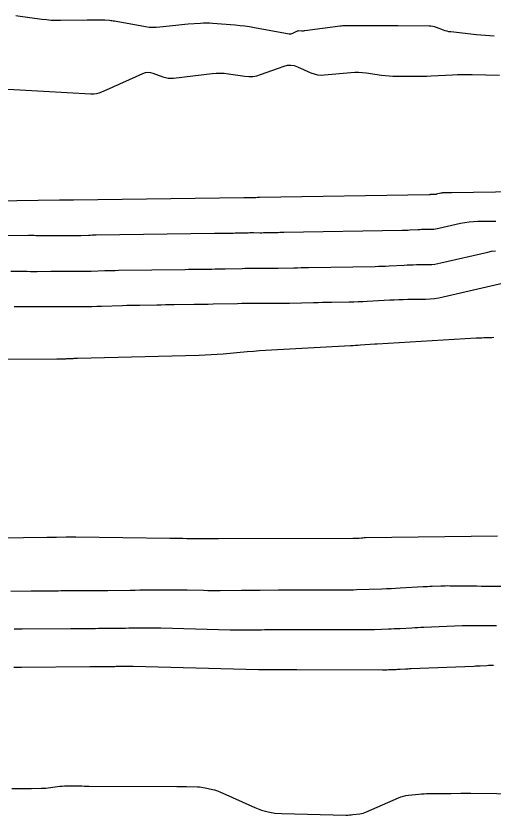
# Model space of a CAD drawing. Extents: x 1768942 to 1774819, y 723037 to 732099.
# Drawn here: x 1771683.9 to 1771733.4, y 731859.1 to 731942 of the extents above; entities that cross this region are included whole.
import ezdxf

# ---------------------------------------------------------------- set-up
doc = ezdxf.new("R2010")
doc.units = 0
doc.layers.add('R_Contours', color=7, linetype='Continuous')

msp = doc.modelspace()

# ---------------------------------------------------------------- linework, layer by layer
at = {"layer": 'R_Contours'}
for points in [[(1771733.541, 731939.954), (1771733.08, 731939.972), (1771732.62, 731940), (1771732.161, 731940.038), (1771731.703, 731940.085), (1771729.032, 731940.385), (1771728.838, 731940.413), (1771728.646, 731940.453), (1771728.458, 731940.506), (1771728.273, 731940.571), (1771727.537, 731940.854), (1771727.352, 731940.916), (1771727.163, 731940.961), (1771726.971, 731940.988), (1771726.776, 731940.999), (1771723.529, 731941.026), (1771723.395, 731941.027), (1771723.262, 731941.028), (1771723.128, 731941.029), (1771722.995, 731941.029), (1771722.461, 731941.031), (1771722.328, 731941.031), (1771722.194, 731941.031), (1771722.061, 731941.031), (1771721.927, 731941.031), (1771718.973, 731941.031), (1771718.853, 731941.031), (1771718.732, 731941.03), (1771718.612, 731941.029), (1771718.492, 731941.027), (1771718.011, 731941.017), (1771717.891, 731941.013), (1771717.771, 731941.006), (1771717.651, 731940.995), (1771717.532, 731940.981), (1771713.867, 731940.495), (1771713.787, 731940.486), (1771713.706, 731940.48), (1771713.626, 731940.477), (1771713.545, 731940.478), (1771713.222, 731940.484), (1771713.142, 731940.481), (1771713.065, 731940.468), (1771712.99, 731940.445), (1771712.917, 731940.412), (1771712.569, 731940.225), (1771712.486, 731940.189), (1771712.401, 731940.168), (1771712.313, 731940.162), (1771712.223, 731940.171), (1771708.622, 731940.819), (1771708.129, 731940.902), (1771707.635, 731940.972), (1771707.139, 731941.031), (1771706.642, 731941.077), (1771704.292, 731941.268), (1771703.972, 731941.288), (1771703.653, 731941.296), (1771703.333, 731941.292), (1771703.013, 731941.276), (1771701.734, 731941.186), (1771701.414, 731941.162), (1771701.095, 731941.134), (1771700.776, 731941.101), (1771700.458, 731941.065), (1771698.818, 731940.867), (1771698.439, 731940.835), (1771698.061, 731940.832), (1771697.684, 731940.858), (1771697.308, 731940.911), (1771694.082, 731941.496), (1771693.957, 731941.517), (1771693.833, 731941.535), (1771693.708, 731941.55), (1771693.582, 731941.563), (1771693.08, 731941.607), (1771692.954, 731941.617), (1771692.828, 731941.623), (1771692.703, 731941.625), (1771692.577, 731941.624), (1771691.889, 731941.61), (1771691.732, 731941.607), (1771691.576, 731941.604), (1771691.419, 731941.602), (1771691.262, 731941.6), (1771688.49, 731941.566), (1771688.004, 731941.569), (1771687.519, 731941.59), (1771687.035, 731941.629), (1771686.552, 731941.685), (1771684.062, 731942.022), (1771683.86, 731942.042)], [(1771681.771, 731934.501), (1771691.65, 731933.948), (1771691.946, 731933.949), (1771692.236, 731933.985), (1771692.519, 731934.056), (1771692.795, 731934.163), (1771693.887, 731934.659), (1771694.16, 731934.783), (1771694.433, 731934.906), (1771694.707, 731935.029), (1771694.98, 731935.152), (1771697.046, 731936.075), (1771697.302, 731936.163), (1771697.56, 731936.198), (1771697.82, 731936.18), (1771698.082, 731936.11), (1771699.133, 731935.724), (1771699.398, 731935.644), (1771699.666, 731935.596), (1771699.939, 731935.581), (1771700.215, 731935.597), (1771704.227, 731936.076), (1771704.652, 731936.112), (1771705.077, 731936.12), (1771705.501, 731936.099), (1771705.924, 731936.049), (1771707.618, 731935.793), (1771708.039, 731935.755), (1771708.455, 731935.77), (1771708.866, 731935.837), (1771709.271, 731935.956), (1771711.715, 731936.836), (1771712.068, 731936.928), (1771712.419, 731936.95), (1771712.767, 731936.9), (1771713.112, 731936.78), (1771714.486, 731936.157), (1771714.834, 731936.025), (1771715.189, 731935.941), (1771715.553, 731935.904), (1771715.925, 731935.916), (1771718.658, 731936.17), (1771719.054, 731936.195), (1771719.45, 731936.198), (1771719.846, 731936.177), (1771720.241, 731936.134), (1771721.819, 731935.915), (1771722.214, 731935.866), (1771722.61, 731935.831), (1771723.007, 731935.808), (1771723.405, 731935.799), (1771725.23, 731935.784), (1771725.666, 731935.784), (1771726.103, 731935.79), (1771726.54, 731935.803), (1771726.976, 731935.822), (1771729.197, 731935.935), (1771729.712, 731935.956), (1771730.228, 731935.968), (1771730.744, 731935.97), (1771731.26, 731935.961), (1771734.073, 731935.89)], [(1771745.138, 731923.936), (1771729.112, 731923.681), (1771729.019, 731923.679), (1771728.925, 731923.678), (1771728.832, 731923.678), (1771728.738, 731923.678), (1771728.357, 731923.677), (1771728.267, 731923.675), (1771728.177, 731923.667), (1771728.088, 731923.654), (1771728, 731923.636), (1771727.542, 731923.529), (1771727.507, 731923.522), (1771727.472, 731923.516), (1771727.436, 731923.513), (1771727.4, 731923.512), (1771727.256, 731923.51), (1771727.22, 731923.509), (1771727.184, 731923.508), (1771727.148, 731923.507), (1771727.113, 731923.505), (1771726.94, 731923.496), (1771726.899, 731923.494), (1771726.858, 731923.492), (1771726.818, 731923.491), (1771726.777, 731923.49), (1771709.159, 731923.188), (1771709.111, 731923.187), (1771709.063, 731923.186), (1771709.015, 731923.185), (1771708.968, 731923.184), (1771708.761, 731923.179), (1771708.721, 731923.178), (1771708.681, 731923.177), (1771708.642, 731923.177), (1771708.602, 731923.177), (1771708.443, 731923.178), (1771708.403, 731923.178), (1771708.363, 731923.178), (1771708.324, 731923.177), (1771708.284, 731923.176), (1771708.059, 731923.171), (1771708.016, 731923.17), (1771707.972, 731923.169), (1771707.928, 731923.168), (1771707.885, 731923.168), (1771707.666, 731923.165), (1771707.579, 731923.164), (1771707.535, 731923.163), (1771689.848, 731922.919), (1771689.806, 731922.918), (1771689.765, 731922.917), (1771689.723, 731922.916), (1771689.682, 731922.915), (1771689.515, 731922.909), (1771689.474, 731922.908), (1771689.433, 731922.907), (1771689.392, 731922.906), (1771689.351, 731922.906), (1771689.187, 731922.907), (1771689.146, 731922.907), (1771689.105, 731922.907), (1771689.064, 731922.907), (1771689.023, 731922.907), (1771688.856, 731922.906), (1771688.816, 731922.906), (1771688.776, 731922.906), (1771688.736, 731922.906), (1771688.696, 731922.907), (1771688.536, 731922.909), (1771688.496, 731922.91), (1771688.456, 731922.91), (1771688.416, 731922.91), (1771688.376, 731922.91), (1771670.572, 731922.663)], [(1771733.714, 731920.704), (1771731.821, 731920.702), (1771731.374, 731920.689), (1771730.929, 731920.65), (1771730.488, 731920.586), (1771730.05, 731920.497), (1771727.776, 731919.965), (1771727.601, 731919.93), (1771727.426, 731919.903), (1771727.249, 731919.887), (1771727.07, 731919.88), (1771726.355, 731919.871), (1771726.176, 731919.868), (1771725.998, 731919.863), (1771725.819, 731919.856), (1771725.64, 731919.847), (1771724.783, 731919.8), (1771724.58, 731919.79), (1771724.378, 731919.782), (1771724.175, 731919.776), (1771723.973, 731919.771), (1771711.699, 731919.561), (1771711.487, 731919.557), (1771711.275, 731919.553), (1771711.063, 731919.548), (1771710.852, 731919.543), (1771709.933, 731919.521), (1771709.756, 731919.517), (1771709.58, 731919.515), (1771709.403, 731919.513), (1771709.227, 731919.514), (1771708.521, 731919.517), (1771708.344, 731919.517), (1771708.168, 731919.516), (1771707.991, 731919.514), (1771707.815, 731919.51), (1771706.818, 731919.486), (1771706.624, 731919.482), (1771706.43, 731919.478), (1771706.236, 731919.475), (1771706.042, 731919.472), (1771705.266, 731919.462), (1771705.072, 731919.459), (1771704.878, 731919.457), (1771704.684, 731919.454), (1771704.49, 731919.452), (1771692.181, 731919.281), (1771691.983, 731919.278), (1771691.786, 731919.274), (1771691.589, 731919.269), (1771691.391, 731919.262), (1771690.597, 731919.234), (1771690.402, 731919.228), (1771690.207, 731919.225), (1771690.012, 731919.223), (1771689.817, 731919.222), (1771689.037, 731919.226), (1771688.842, 731919.227), (1771688.647, 731919.227), (1771688.452, 731919.227), (1771688.257, 731919.226), (1771687.46, 731919.221), (1771687.269, 731919.22), (1771687.079, 731919.22), (1771686.889, 731919.222), (1771686.699, 731919.224), (1771685.938, 731919.237), (1771685.747, 731919.239), (1771685.557, 731919.24), (1771685.367, 731919.24), (1771685.176, 731919.238), (1771672.799, 731919.066)], [(1771683.339, 731915.565), (1771684.701, 731915.542), (1771685.042, 731915.538), (1771685.382, 731915.535), (1771685.723, 731915.534), (1771686.064, 731915.535), (1771687.491, 731915.544), (1771687.84, 731915.546), (1771688.189, 731915.547), (1771688.538, 731915.546), (1771688.887, 731915.545), (1771690.283, 731915.539), (1771690.632, 731915.539), (1771690.981, 731915.542), (1771691.33, 731915.549), (1771691.679, 731915.56), (1771693.101, 731915.61), (1771693.454, 731915.621), (1771693.807, 731915.631), (1771694.161, 731915.638), (1771694.514, 731915.644), (1771701.444, 731915.74), (1771701.789, 731915.745), (1771702.133, 731915.749), (1771702.477, 731915.754), (1771702.822, 731915.758), (1771704.199, 731915.776), (1771704.543, 731915.781), (1771704.888, 731915.787), (1771705.232, 731915.794), (1771705.576, 731915.801), (1771707.346, 731915.844), (1771707.659, 731915.85), (1771707.972, 731915.855), (1771708.286, 731915.856), (1771708.599, 731915.856), (1771709.852, 731915.85), (1771710.165, 731915.85), (1771710.478, 731915.852), (1771710.792, 731915.856), (1771711.105, 731915.863), (1771712.735, 731915.903), (1771713.112, 731915.912), (1771713.488, 731915.92), (1771713.864, 731915.927), (1771714.24, 731915.934), (1771721.168, 731916.053), (1771721.533, 731916.061), (1771721.897, 731916.072), (1771722.262, 731916.087), (1771722.626, 731916.105), (1771724.168, 731916.19), (1771724.489, 731916.206), (1771724.811, 731916.218), (1771725.132, 731916.227), (1771725.454, 731916.233), (1771726.74, 731916.248), (1771727.061, 731916.26), (1771727.379, 731916.29), (1771727.696, 731916.337), (1771728.01, 731916.402), (1771732.869, 731917.538), (1771733.271, 731917.62), (1771733.676, 731917.678)], [(1771736.338, 731914.73), (1771728.243, 731912.838), (1771727.79, 731912.745), (1771727.333, 731912.677), (1771726.873, 731912.634), (1771726.41, 731912.616), (1771724.552, 731912.594), (1771724.088, 731912.586), (1771723.624, 731912.573), (1771723.16, 731912.555), (1771722.696, 731912.532), (1771720.345, 731912.403), (1771719.881, 731912.38), (1771719.417, 731912.361), (1771718.952, 731912.347), (1771718.488, 731912.336), (1771716.629, 731912.305), (1771716.165, 731912.296), (1771715.7, 731912.287), (1771715.235, 731912.277), (1771714.771, 731912.266), (1771712.277, 731912.204), (1771711.827, 731912.195), (1771711.377, 731912.189), (1771710.927, 731912.186), (1771710.477, 731912.187), (1771708.677, 731912.195), (1771708.227, 731912.196), (1771707.777, 731912.193), (1771707.327, 731912.187), (1771706.877, 731912.178), (1771704.335, 731912.117), (1771703.84, 731912.105), (1771703.345, 731912.096), (1771702.851, 731912.087), (1771702.356, 731912.08), (1771700.278, 731912.053), (1771699.833, 731912.048), (1771699.388, 731912.042), (1771698.943, 731912.036), (1771698.498, 731912.03), (1771696.718, 731912.005), (1771696.273, 731911.998), (1771695.828, 731911.988), (1771695.384, 731911.976), (1771694.939, 731911.962), (1771692.76, 731911.885), (1771692.258, 731911.87), (1771691.755, 731911.86), (1771691.252, 731911.855), (1771690.749, 731911.855), (1771688.737, 731911.864), (1771688.233, 731911.866), (1771687.73, 731911.866), (1771687.227, 731911.865), (1771686.724, 731911.863), (1771684.668, 731911.85), (1771684.177, 731911.848), (1771683.686, 731911.849)], [(1771676.072, 731906.375), (1771688.097, 731906.466), (1771688.203, 731906.466), (1771688.309, 731906.467), (1771688.415, 731906.467), (1771688.521, 731906.468), (1771688.944, 731906.468), (1771689.05, 731906.469), (1771689.156, 731906.471), (1771689.262, 731906.475), (1771689.367, 731906.48), (1771689.809, 731906.503), (1771689.918, 731906.509), (1771690.027, 731906.513), (1771690.136, 731906.517), (1771690.245, 731906.52), (1771702.898, 731906.846), (1771703.524, 731906.867), (1771704.149, 731906.898), (1771704.774, 731906.937), (1771705.398, 731906.987), (1771707.894, 731907.203), (1771708.518, 731907.255), (1771709.143, 731907.301), (1771709.767, 731907.343), (1771710.393, 731907.38), (1771718.619, 731907.828), (1771718.876, 731907.842), (1771719.132, 731907.858), (1771719.388, 731907.876), (1771719.644, 731907.895), (1771721.14, 731908.01), (1771721.199, 731908.014), (1771721.297, 731908.021), (1771721.317, 731908.023), (1771721.337, 731908.024), (1771721.356, 731908.025), (1771721.376, 731908.026), (1771731.651, 731908.615), (1771731.855, 731908.626), (1771732.058, 731908.636), (1771732.261, 731908.645), (1771732.465, 731908.652), (1771733.279, 731908.682), (1771733.482, 731908.691)], [(1771733.862, 731888.029), (1771720.167, 731887.865), (1771720.131, 731887.864), (1771720.096, 731887.862), (1771720.06, 731887.86), (1771720.025, 731887.857), (1771719.882, 731887.844), (1771719.847, 731887.841), (1771719.811, 731887.838), (1771719.776, 731887.836), (1771719.74, 731887.833), (1771719.5, 731887.818), (1771719.448, 731887.815), (1771719.397, 731887.813), (1771719.345, 731887.812), (1771719.293, 731887.812), (1771719.074, 731887.812), (1771719.02, 731887.813), (1771718.967, 731887.813), (1771718.913, 731887.812), (1771718.859, 731887.812), (1771704.904, 731887.764), (1771704.839, 731887.764), (1771704.73, 731887.763), (1771704.708, 731887.763), (1771704.686, 731887.763), (1771704.664, 731887.763), (1771704.643, 731887.762), (1771704.548, 731887.76), (1771704.525, 731887.76), (1771704.502, 731887.759), (1771704.479, 731887.759), (1771704.457, 731887.759), (1771704.365, 731887.759), (1771704.342, 731887.758), (1771704.319, 731887.758), (1771704.296, 731887.759), (1771704.273, 731887.759), (1771701.628, 731887.781), (1771701.18, 731887.785), (1771700.731, 731887.79), (1771700.283, 731887.795), (1771699.834, 731887.8), (1771690.076, 731887.927), (1771689.826, 731887.929), (1771689.576, 731887.929), (1771689.326, 731887.928), (1771689.076, 731887.924), (1771688.076, 731887.906), (1771687.826, 731887.902), (1771687.576, 731887.898), (1771687.326, 731887.894), (1771687.076, 731887.891), (1771677.388, 731887.769)], [(1771683.337, 731882.346), (1771685.444, 731882.363), (1771685.754, 731882.365), (1771686.065, 731882.368), (1771686.375, 731882.37), (1771686.685, 731882.373), (1771687.925, 731882.383), (1771688.236, 731882.385), (1771688.546, 731882.387), (1771688.856, 731882.389), (1771689.166, 731882.39), (1771691.457, 731882.4), (1771691.942, 731882.403), (1771692.428, 731882.407), (1771692.913, 731882.411), (1771693.398, 731882.417), (1771695.725, 731882.446), (1771696.229, 731882.452), (1771696.734, 731882.458), (1771697.238, 731882.463), (1771697.743, 731882.467), (1771699.911, 731882.485), (1771700.341, 731882.487), (1771700.77, 731882.485), (1771701.2, 731882.479), (1771701.629, 731882.469), (1771703.347, 731882.424), (1771703.777, 731882.415), (1771704.206, 731882.409), (1771704.636, 731882.408), (1771705.066, 731882.41), (1771707.305, 731882.434), (1771707.782, 731882.438), (1771708.259, 731882.443), (1771708.737, 731882.447), (1771709.214, 731882.45), (1771711.124, 731882.463), (1771711.601, 731882.466), (1771712.079, 731882.469), (1771712.556, 731882.47), (1771713.033, 731882.472), (1771715.647, 731882.477), (1771715.946, 731882.477), (1771716.244, 731882.477), (1771716.542, 731882.477), (1771716.841, 731882.476), (1771718.034, 731882.472), (1771718.332, 731882.473), (1771718.63, 731882.476), (1771718.929, 731882.483), (1771719.227, 731882.492), (1771721.879, 731882.589), (1771722.353, 731882.608), (1771722.827, 731882.628), (1771723.3, 731882.651), (1771723.774, 731882.676), (1771726.155, 731882.808), (1771726.385, 731882.82), (1771726.615, 731882.832), (1771726.846, 731882.842), (1771727.076, 731882.852), (1771727.996, 731882.89), (1771728.226, 731882.898), (1771728.457, 731882.903), (1771728.687, 731882.905), (1771728.917, 731882.903), (1771731.268, 731882.876), (1771731.737, 731882.871), (1771732.206, 731882.867), (1771732.674, 731882.865), (1771733.143, 731882.864), (1771735.645, 731882.86)], [(1771733.763, 731878.725), (1771732.868, 731878.727), (1771732.645, 731878.727), (1771732.422, 731878.728), (1771732.199, 731878.73), (1771731.976, 731878.732), (1771731.083, 731878.743), (1771730.86, 731878.744), (1771730.637, 731878.742), (1771730.414, 731878.737), (1771730.192, 731878.73), (1771726.225, 731878.567), (1771725.918, 731878.554), (1771725.611, 731878.54), (1771725.304, 731878.524), (1771724.997, 731878.508), (1771723.77, 731878.44), (1771723.463, 731878.424), (1771723.156, 731878.409), (1771722.849, 731878.396), (1771722.541, 731878.384), (1771721.116, 731878.332), (1771720.776, 731878.321), (1771720.436, 731878.313), (1771720.096, 731878.309), (1771719.756, 731878.309), (1771715.161, 731878.323), (1771714.827, 731878.324), (1771714.493, 731878.324), (1771714.159, 731878.324), (1771713.825, 731878.324), (1771712.434, 731878.321), (1771712.128, 731878.32), (1771711.821, 731878.319), (1771711.515, 731878.318), (1771711.209, 731878.316), (1771709.984, 731878.307), (1771709.678, 731878.305), (1771709.372, 731878.302), (1771709.066, 731878.3), (1771708.759, 731878.297), (1771707.422, 731878.283), (1771707.097, 731878.281), (1771706.772, 731878.282), (1771706.447, 731878.286), (1771706.122, 731878.293), (1771698.91, 731878.483), (1771698.578, 731878.49), (1771698.245, 731878.495), (1771697.913, 731878.496), (1771697.581, 731878.495), (1771696.253, 731878.484), (1771695.92, 731878.481), (1771695.588, 731878.478), (1771695.256, 731878.475), (1771694.924, 731878.47), (1771693.392, 731878.451), (1771693.073, 731878.447), (1771692.754, 731878.444), (1771692.434, 731878.442), (1771692.115, 731878.44), (1771690.837, 731878.435), (1771690.518, 731878.433), (1771690.198, 731878.431), (1771689.879, 731878.429), (1771689.559, 731878.427), (1771684.515, 731878.387), (1771684.309, 731878.385), (1771684.103, 731878.383), (1771683.898, 731878.382), (1771683.692, 731878.38)], [(1771733.449, 731874.62), (1771733.279, 731874.615), (1771733.109, 731874.608), (1771732.939, 731874.601), (1771732.769, 731874.593), (1771732.088, 731874.56), (1771731.918, 731874.552), (1771731.748, 731874.544), (1771731.578, 731874.537), (1771731.408, 731874.529), (1771724.887, 731874.262), (1771724.747, 731874.256), (1771724.606, 731874.249), (1771724.466, 731874.242), (1771724.326, 731874.235), (1771723.765, 731874.204), (1771723.625, 731874.196), (1771723.485, 731874.19), (1771723.344, 731874.183), (1771723.204, 731874.178), (1771722.553, 731874.154), (1771722.398, 731874.149), (1771722.242, 731874.146), (1771722.087, 731874.144), (1771721.932, 731874.144), (1771713.037, 731874.171), (1771712.889, 731874.172), (1771712.742, 731874.172), (1771712.595, 731874.172), (1771712.448, 731874.172), (1771711.834, 731874.17), (1771711.699, 731874.17), (1771711.564, 731874.17), (1771711.429, 731874.169), (1771711.294, 731874.168), (1771710.754, 731874.164), (1771710.619, 731874.163), (1771710.484, 731874.162), (1771710.349, 731874.161), (1771710.214, 731874.16), (1771709.624, 731874.154), (1771709.481, 731874.153), (1771709.338, 731874.153), (1771709.195, 731874.155), (1771709.051, 731874.158), (1771696.04, 731874.501), (1771695.88, 731874.504), (1771695.721, 731874.506), (1771695.561, 731874.507), (1771695.401, 731874.507), (1771694.762, 731874.501), (1771694.602, 731874.5), (1771694.443, 731874.498), (1771694.283, 731874.497), (1771694.123, 731874.495), (1771693.387, 731874.485), (1771693.233, 731874.484), (1771693.08, 731874.482), (1771692.926, 731874.481), (1771692.772, 731874.48), (1771692.158, 731874.478), (1771692.004, 731874.477), (1771691.851, 731874.476), (1771691.697, 731874.475), (1771691.543, 731874.474), (1771684.444, 731874.417), (1771684.18, 731874.415), (1771683.917, 731874.413), (1771683.653, 731874.41)], [(1771683.451, 731861.856), (1771684.49, 731861.859), (1771684.737, 731861.86), (1771684.984, 731861.862), (1771685.231, 731861.864), (1771685.478, 731861.866), (1771686.469, 731861.879), (1771686.715, 731861.885), (1771686.959, 731861.899), (1771687.203, 731861.921), (1771687.447, 731861.95), (1771688.421, 731862.08), (1771688.664, 731862.108), (1771688.908, 731862.127), (1771689.153, 731862.136), (1771689.398, 731862.136), (1771690.451, 731862.115), (1771690.708, 731862.11), (1771690.965, 731862.106), (1771691.223, 731862.103), (1771691.48, 731862.101), (1771700.564, 731862.05), (1771700.821, 731862.048), (1771701.077, 731862.046), (1771701.334, 731862.043), (1771701.591, 731862.04), (1771702.732, 731862.026), (1771702.931, 731862.018), (1771703.128, 731861.999), (1771703.324, 731861.969), (1771703.518, 731861.929), (1771704.294, 731861.745), (1771704.486, 731861.695), (1771704.675, 731861.636), (1771704.862, 731861.568), (1771705.046, 731861.491), (1771708.69, 731859.875), (1771709.366, 731859.614), (1771710.057, 731859.422), (1771710.765, 731859.301), (1771711.488, 731859.249), (1771718.137, 731859.097), (1771718.318, 731859.097), (1771718.5, 731859.103), (1771718.68, 731859.116), (1771718.861, 731859.135), (1771719.582, 731859.228), (1771719.761, 731859.258), (1771719.936, 731859.3), (1771720.108, 731859.354), (1771720.276, 731859.421), (1771723.6, 731860.875), (1771723.85, 731860.973), (1771724.106, 731861.051), (1771724.367, 731861.11), (1771724.633, 731861.148), (1771725.708, 731861.262), (1771725.977, 731861.287), (1771726.246, 731861.305), (1771726.515, 731861.317), (1771726.785, 731861.322), (1771727.997, 731861.328), (1771728.257, 731861.33), (1771728.517, 731861.333), (1771728.777, 731861.337), (1771729.037, 731861.342), (1771730.077, 731861.363), (1771730.337, 731861.367), (1771730.598, 731861.369), (1771730.858, 731861.369), (1771731.118, 731861.367), (1771741.935, 731861.242)]]:
    msp.add_lwpolyline(points, dxfattribs=at)

doc.saveas('drawing.dxf')
